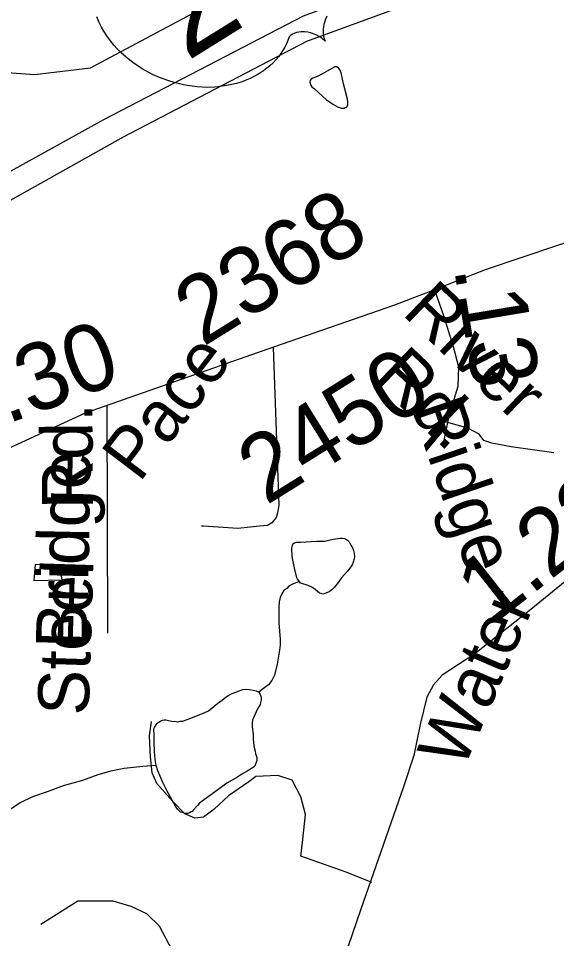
# Model space of a CAD drawing. Extents: x 2001466 to 31450019, y -30647475 to 847247.
# Drawn here: x 2192765 to 2194769, y 755901 to 759328 of the extents above; entities that cross this region are included whole.
import ezdxf

# ---------------------------------------------------------------- set-up
doc = ezdxf.new("R2010")
doc.units = 0
for name, color, linetype in [('Exist Hydrographic Misc Water Feature', 7, 'Continuous'), ('Exist Road Non-System Type 51', 7, 'Continuous'), ('Exist Road Non-System Type 51 Label', 7, 'Continuous'), ('Exist Road Primary US Divided Attributed', 7, 'Continuous'), ('Exist Road Primary US Shield CELL', 7, 'Continuous'), ('Exist Road Primary US Shield Number Label', 7, 'Continuous'), ('Exist Road Secondary Mileage Hundredths English Label', 7, 'Continuous'), ('Exist Road Secondary Type 51 Attributed', 7, 'Continuous'), ('Exist Road Secondary Type 51 Label', 7, 'Continuous'), ('Exist Road Secondary Type 51 Number Label', 7, 'Continuous')]:
    doc.layers.add(name, color=color, linetype=linetype)

msp = doc.modelspace()

# ---------------------------------------------------------------- linework, layer by layer
at = {"layer": 'Exist Hydrographic Misc Water Feature'}
for points in [[(2191181.7, 758013), (2191282.9, 758051.5), (2191390, 758259.2), (2191645.9, 758595.2), (2192083.9, 759022.4), (2192400.1, 759150.5), (2192824.9, 759118.8), (2193033.1, 759144), (2193431.9, 759355.6), (2193689, 759458.6), (2194255, 759620.8), (2194453, 759803.8), (2194794, 760000.2), (2194950.9, 760174.1), (2195089.9, 760509.1), (2195070.9, 760883.4), (2195144.9, 760967.2), (2195245, 761034), (2195426, 761276.3)], [(2193911.3, 759025.2), (2193937.3, 759007.5), (2193955.2, 758997.5), (2193961.1, 758995.7), (2193967.7, 758993.6), (2193971.6, 758993.8), (2193977.5, 758993.7), (2193981.2, 758996), (2193985.1, 758995.8), (2193989.2, 759000), (2193991.3, 759005.8), (2193991.1, 759011.9), (2193991.3, 759018), (2193988.8, 759031.7), (2193974.7, 759083.8), (2193970.6, 759107.5), (2193966.2, 759125.6), (2193964.2, 759131.6), (2193962.4, 759135.5), (2193958.3, 759141.8), (2193950.3, 759147.5), (2193946.2, 759147.7), (2193942.3, 759147.5), (2193914.6, 759131.4), (2193880.5, 759113), (2193860.9, 759105), (2193854.7, 759101.1), (2193850.6, 759096.8), (2193850.4, 759090.8), (2193850.6, 759086.7), (2193852.6, 759080.7), (2193856.8, 759072.8), (2193867, 759065.1), (2193911.3, 759025.2)], [(2193811.4, 757231), (2193803.4, 757239.1), (2193801.6, 757245.1), (2193793.4, 757275.2), (2193785, 757317), (2193782.9, 757344.9), (2193782.9, 757355.1), (2193785, 757364.9), (2193786.4, 757371.1), (2193792.6, 757375.1), (2193800.6, 757377.1), (2193814.5, 757377), (2193854.5, 757379.5), (2193876.4, 757381.5), (2193904.5, 757381.7), (2193936.7, 757388.2), (2193962.4, 757392), (2193970.6, 757392.4), (2193978.3, 757390.4), (2193984.3, 757388.3), (2193990.4, 757384.5), (2193996.2, 757378.4), (2194002.3, 757366.5), (2194008.7, 757356.6), (2194012.6, 757346.7), (2194014.8, 757336.6), (2194016.7, 757324.6), (2194015.1, 757314.7), (2194010.7, 757302.8), (2194007.1, 757292.8), (2193999.1, 757280.6), (2193991.5, 757270.4), (2193977.1, 757256.3), (2193967.5, 757244.4), (2193951.5, 757222.1), (2193941.4, 757210.2), (2193931.6, 757199.9), (2193922, 757192.1), (2193915.6, 757190.2), (2193906, 757185.9), (2193897.6, 757184), (2193891.4, 757185.7), (2193885.5, 757187.8), (2193869.5, 757201.6), (2193857.6, 757209.5), (2193843.8, 757215.6), (2193819.6, 757223.4), (2193815.5, 757225.2), (2193811.4, 757231)], [(2192927.7, 757237.2), (2192919.5, 757289.2), (2192827.2, 757294.6), (2192821.9, 757234.5), (2192927.7, 757237.2)], [(2193811.4, 757231), (2193785.6, 757221.2), (2193771.4, 757213.2), (2193763.9, 757205), (2193753.6, 757196.8), (2193746, 757185), (2193739.9, 757170.9), (2193736, 757154.9), (2193734.1, 757136.9), (2193734.1, 757120.6), (2193734.7, 757076.7), (2193739.1, 757014.8), (2193739.5, 756994.9), (2193737.4, 756974.9), (2193728, 756922.8), (2193717.7, 756882.6), (2193708.1, 756862.5), (2193696, 756846.5), (2193677.9, 756832.6), (2193660.3, 756818.2)], [(2193278.3, 756545.7), (2193274.4, 756567.8), (2193271.7, 756597.8), (2193269.7, 756631.8), (2193269.7, 756667.5), (2193269.5, 756673.6), (2193269.5, 756681.7), (2193271.3, 756687.6), (2193275.4, 756693.8), (2193277.3, 756697.6), (2193281.4, 756701.9), (2193285.1, 756705.8), (2193291.2, 756709.7), (2193294.9, 756712), (2193301.3, 756713.9), (2193307.2, 756715.8), (2193313.2, 756716.1), (2193339.4, 756710.1), (2193347, 756710.2), (2193357.2, 756708.2), (2193367.5, 756710.4), (2193377.1, 756710.5), (2193419, 756726.9), (2193459.2, 756743.1), (2193472.9, 756749.2), (2193506.9, 756777.3), (2193522.9, 756789.5), (2193538.5, 756801.3), (2193548.6, 756807.5), (2193560.7, 756813.8), (2193570.5, 756817.6), (2193586.5, 756823.7), (2193600.4, 756828.1), (2193614.2, 756830.1), (2193624.6, 756828.1), (2193638.4, 756826.4), (2193650.3, 756824.2), (2193660.3, 756818.2)], [(2193660.3, 756818.2), (2193664.6, 756810.3), (2193668.3, 756800.4), (2193668.9, 756790.5), (2193666.7, 756780.3), (2193664.6, 756772.5), (2193655.2, 756756.1), (2193645.1, 756734.1), (2193641.2, 756726.2), (2193636.9, 756716.3), (2193635.1, 756702.4), (2193635.1, 756690.2), (2193639.4, 756662.3), (2193639.4, 756644.1), (2193641.9, 756620.2), (2193644.1, 756608.1), (2193645.8, 756598.5), (2193648, 756588.5), (2193650.1, 756582.5), (2193652.1, 756574.5), (2193652.1, 756564.3), (2193650.3, 756556.5), (2193648, 756550.3), (2193644.1, 756542.4), (2193638.4, 756538.4), (2193616.4, 756524.2), (2193594.5, 756512.2), (2193581, 756502), (2193540.6, 756479.7), (2193488.9, 756441.3), (2193449.1, 756412.8), (2193439.5, 756405), (2193431.7, 756396.8), (2193415.5, 756379), (2193411.4, 756374.7), (2193407.7, 756372.9), (2193401.9, 756368.9), (2193395.6, 756366.5), (2193387.6, 756366.5), (2193381.4, 756368.7), (2193373.9, 756370.7), (2193367.7, 756372.4), (2193361.5, 756378.6), (2193357.4, 756382.5), (2193349.7, 756394.2), (2193318.9, 756450), (2193303.1, 756481.9), (2193292.7, 756505.9), (2193284.5, 756525.8), (2193278.3, 756545.7)], [(2193278.3, 756545.7), (2193228.5, 756541.5), (2193158.5, 756535), (2193108.7, 756524.7), (2193060.9, 756510.4), (2193003.1, 756490), (2192931.4, 756469.6), (2192875.2, 756449.2), (2192817.3, 756428.8), (2192771.6, 756406.5), (2192725.7, 756376.1)]]:
    msp.add_lwpolyline(points, dxfattribs=at)
at = {"layer": 'Exist Road Non-System Type 51'}
for points in [[(2193712.7, 758102.7), (2193733.9, 757515), (2193729.3, 757485.1), (2193724.9, 757469.1), (2193708.5, 757449.5), (2193692.4, 757439.8), (2193662.3, 757436.4), (2193582.1, 757428.1), (2193454.3, 757436.7), (2193446.4, 757436.6)], [(2193098.1, 757038.4), (2193095.3, 757886.1)], [(2194757.7, 757710), (2194599.5, 757733), (2194527, 757746.2), (2194497.3, 757756.1), (2194480.8, 757779.2), (2194438, 757802.3), (2194359.2, 757824.2)], [(2194080.3, 756109.6), (2193984.8, 756148.6), (2193816.8, 756208), (2193823.4, 756270.6), (2193833.2, 756362.9), (2193816.8, 756428.9), (2193783.8, 756491.5), (2193731.1, 756508), (2193648.7, 756504.7), (2193622.3, 756485), (2193546.5, 756432.2), (2193493.8, 756382.7), (2193454.2, 756353.1), (2193421.3, 756349.8), (2193385, 756366.2), (2193338.9, 756412.4), (2193279.6, 756478.4), (2193263.1, 756517.9), (2193256.5, 756577.3), (2193253.2, 756656.4), (2193259.8, 756709.2)], [(2193572, 755381.6), (2193467.4, 755607.8), (2193338.9, 755855.1), (2193289.5, 755947.5), (2193243.3, 755993.6), (2193184, 756020), (2193118.1, 756039.8), (2193045.6, 756039.8), (2192986.3, 756039.8), (2192847.8, 755954.1)]]:
    msp.add_lwpolyline(points, dxfattribs=at)
at = {"layer": 'Exist Road Primary US Divided Attributed'}
for points in [[(2196770.7, 759579.4), (2195791.4, 759623.2), (2195442.1, 759636.7), (2195106.3, 759633.3), (2194823.7, 759606.3), (2194615.3, 759577.6), (2194233.1, 759486.5), (2193825.6, 759336.2), (2193081.5, 758949.7), (2192075.8, 758394.3), (2191282.4, 757949)], [(2191325.6, 757864), (2192180.5, 758340.3), (2193155.7, 758887.2), (2193839.1, 759243.4), (2194225.5, 759385.2), (2194615.3, 759484.8), (2194971.3, 759532), (2195423.5, 759554), (2195786.3, 759538.8), (2196681.5, 759496.6)]]:
    msp.add_lwpolyline(points, dxfattribs=at)
at = {"layer": 'Exist Road Primary US Shield CELL'}
msp.add_lwpolyline([(2193913.2, 759335.7), (2193908.4, 759325.4), (2193905.3, 759316.6), (2193902.2, 759304.9), (2193900.8, 759295.7), (2193899.7, 759288.6), (2193899.6, 759271.9), (2193900.4, 759264.5), (2193902.2, 759255.4), (2193906.4, 759243.1), (2193894.5, 759254.6), (2193884.9, 759261.1), (2193875.4, 759266), (2193866.3, 759269.8), (2193853.2, 759273.8), (2193842.3, 759276.1), (2193829.9, 759277.7), (2193817.8, 759277.5), (2193808.5, 759276.8), (2193800.6, 759275.2), (2193791.5, 759272.2), (2193784.7, 759268.7), (2193779.5, 759265.3), (2193773.3, 759259.1), (2193767.8, 759245.9), (2193762.5, 759233.6), (2193756.3, 759220.9), (2193748.2, 759206.9), (2193741.8, 759197.3), (2193733.8, 759186.6), (2193724, 759174.7), (2193712.8, 759162.9), (2193700.7, 759151.6), (2193689.8, 759142.1), (2193677.5, 759132.8), (2193666, 759125.1), (2193653.6, 759117.6), (2193641.6, 759111.4), (2193627.6, 759104.3), (2193609.6, 759096.4), (2193594, 759091), (2193577.1, 759085.9), (2193559.4, 759081.3), (2193539.8, 759077.5), (2193514.5, 759073.8), (2193496.3, 759072.3), (2193466.7, 759071.2), (2193430.2, 759073), (2193401.2, 759076.6), (2193379.1, 759080.6), (2193345.2, 759088.8), (2193324.4, 759095), (2193289.9, 759107.9), (2193266.4, 759118.2), (2193250.3, 759126.4), (2193225.5, 759140.3), (2193210.9, 759149.6), (2193190.6, 759163.8), (2193173, 759177.4), (2193157.2, 759190.8), (2193147.6, 759199.7), (2193131.8, 759215.9), (2193121.1, 759227.6), (2193107.3, 759244.2), (2193093.9, 759262.6), (2193082.7, 759280.1), (2193074, 759295.1), (2193065, 759313.3), (2193056.5, 759333.3)], dxfattribs=at)
at = {"layer": 'Exist Road Secondary Type 51 Attributed'}
for points in [[(2196265.9, 759130.7), (2196283.7, 759069), (2196279.5, 759006.1), (2196259.6, 758955.9), (2196194.2, 758874.2), (2195875.6, 758461.6), (2195632.8, 758156.9), (2195487.9, 757968.4), (2195261.9, 757666.9), (2195125.3, 757512.9), (2195029.1, 757416.6), (2194672.8, 757126.5), (2194464.6, 756961.1), (2194342.7, 756882.6), (2194310.2, 756845.9), (2194285.1, 756799.8), (2194260, 756698.3), (2194237, 756583.1), (2194198.8, 756465.8), (2194040.2, 756010.3), (2193914.2, 755643.8)], [(2196265.9, 759130.7), (2196093.8, 759010.3), (2195900.2, 758901.4), (2195767.8, 758845.9), (2195433, 758714), (2194900.4, 758525.5), (2194502.7, 758391.5), (2194313.4, 758317.1)], [(2194313.4, 758317.1), (2194164.8, 758259.5), (2193657.8, 758083.6), (2193013.7, 757857.4), (2192743.8, 757733.9), (2192512, 757611.4), (2192284.9, 757448), (2192072, 757290.9), (2191981, 757200.9), (2191828.4, 757030.8), (2191774.2, 756964.8)], [(2194313.4, 758317.1), (2194348.4, 758217.6), (2194384, 758106.6), (2194402.8, 758030.2), (2194401.2, 757956.9), (2194366.7, 757848), (2194344.7, 757737)]]:
    msp.add_lwpolyline(points, dxfattribs=at)

# ---------------------------------------------------------------- texts
at = {"layer": 'Exist Road Non-System Type 51 Label'}
for s, rotation, p in [('Rd.', 90.41, (2193042.8, 757500.5)), ('Bridge', 88.7652, (2193019.5, 756979.7)), ('Steel', 88.1837, (2193025.9, 756730.2))]:
    msp.add_text(s, height=190, rotation=rotation, dxfattribs=at).set_placement(p)
at = {"layer": 'Exist Road Primary US Shield Number Label'}
msp.add_text('264', height=360, rotation=31.918, dxfattribs=at).set_placement((2193391.2, 759165.9))
at = {"layer": 'Exist Road Secondary Mileage Hundredths English Label'}
for s, rotation, p in [('.13', 279.457, (2194385.8, 758397.7)), ('1.30', 20.2727, (2192547.5, 757752.1)), ('1.22', 38.2104, (2194525.2, 757062.1))]:
    msp.add_text(s, height=250, rotation=rotation, dxfattribs=at).set_placement(p)
at = {"layer": 'Exist Road Secondary Type 51 Label'}
for s, rotation, p in [('River', 316.2442, (2194189.1, 758227.7)), ('Pace', 52.7685, (2193215.2, 757595.8)), ('Rd.', 316.2442, (2194081.8, 757982.5)), ('Ridge', 288.8943, (2194227.3, 757875.9)), ('Water', 66.7597, (2194420.8, 756525.5))]:
    msp.add_text(s, height=190, rotation=rotation, dxfattribs=at).set_placement(p)
at = {"layer": 'Exist Road Secondary Type 51 Number Label'}
for s, p in [('2368', (2193451.5, 758102.9)), ('2450', (2193686.9, 757513))]:
    msp.add_text(s, height=250, rotation=31.918, dxfattribs=at).set_placement(p)

doc.saveas('drawing.dxf')
